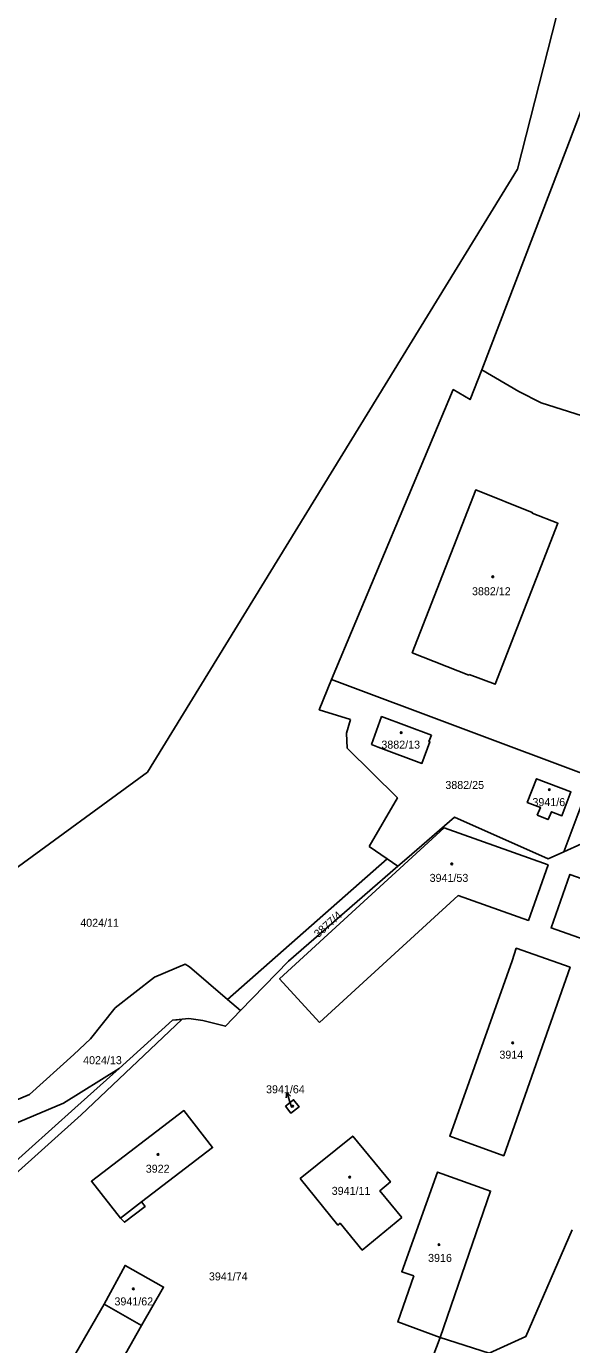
# Model space of a CAD drawing. Extents: x -869103 to -863415, y -1015889 to -1012477.
# Drawn here: x -867794.1 to -867678.3, y -1015226.4 to -1014946.4 of the extents above; entities that cross this region are included whole.
import ezdxf

# ---------------------------------------------------------------- set-up
doc = ezdxf.new("R2010")
doc.units = 0
for name, color, linetype in [('Hranice parcel', 7, 'Continuous'), ('Parcelní čísla', 7, 'Continuous'), ('Pop  PČ popisy', 7, 'Continuous'), ('Vnitřní kresba', 7, 'Continuous'), ('Věcná břemena k části', 7, 'Continuous'), ('Značky budov', 7, 'Continuous')]:
    doc.layers.add(name, color=color, linetype=linetype)

msp = doc.modelspace()

# ---------------------------------------------------------------- linework, layer by layer
at = {"layer": 'Hranice parcel'}
for p, q in [((-867676.93, -1015113.8), (-867679.95, -1015121.71)), ((-867721.27, -1015120.59), (-867717.5, -1015123.21)), ((-867717.5, -1015123.21), (-867751.43, -1015153.1)), ((-867715.22, -1015124.78), (-867717.5, -1015123.21)), ((-867751.43, -1015153.1), (-867748.65, -1015155.47)), ((-867784.09, -1015164.8), (-867780.55, -1015161.48)), ((-867777.62, -1015217.85), (-867794.51, -1015247.08)), ((-867769.66, -1015222.36), (-867777.62, -1015217.85)), ((-867791.95, -1015261.38), (-867769.66, -1015222.36))]:
    msp.add_line(p, q, dxfattribs=at)
for points in [[(-867913.57, -1015176.29), (-867898.58, -1015160.86), (-867862.02, -1015151.62), (-867842.75, -1015147.14), (-867797.63, -1015126.21), (-867768.42, -1015104.8), (-867689.81, -1014976.71), (-867665.79, -1014882.46), (-867665.49, -1014871.45)], [(-867644.49, -1014879.26), (-867645.96, -1014884.39), (-867679.28, -1014972.26), (-867697.36, -1015019.31)], [(-867697.36, -1015019.31), (-867699.86, -1015025.64), (-867703.45, -1015023.51), (-867729.33, -1015085.14)], [(-867697.36, -1015019.31), (-867689.47, -1015023.9), (-867684.78, -1015026.31), (-867635.62, -1015041.93)], [(-867700.06, -1015084.07), (-867694.55, -1015086.12), (-867681.18, -1015051.93), (-867686.66, -1015049.76), (-867686.66, -1015049.6), (-867698.66, -1015044.82), (-867712.15, -1015079.42), (-867700.13, -1015084.18), (-867700.06, -1015084.07)], [(-867729.33, -1015085.14), (-867731.91, -1015091.55), (-867725.25, -1015093.63)], [(-867729.33, -1015085.14), (-867673.9, -1015105.87), (-867676.93, -1015113.8)], [(-867725.25, -1015093.63), (-867726.1, -1015096.55), (-867725.96, -1015099.67), (-867715.31, -1015110.27), (-867721.27, -1015120.59)], [(-867708.09, -1015096.94), (-867718.67, -1015092.98), (-867720.8, -1015098.91), (-867719.4, -1015099.52), (-867710.08, -1015102.94), (-867708.39, -1015098.39), (-867708.6, -1015098.29), (-867708.09, -1015096.94)], [(-867685.58, -1015113.92), (-867683.28, -1015114.89), (-867682.58, -1015113.2), (-867680.33, -1015114.07), (-867678.42, -1015108.99), (-867685.75, -1015106.2), (-867687.7, -1015111.21), (-867684.93, -1015112.28), (-867685.58, -1015113.92)], [(-867715.22, -1015124.78), (-867713.33, -1015123.14), (-867703.18, -1015114.39), (-867683.29, -1015123.2), (-867679.95, -1015121.71)], [(-867731.84, -1015157.98), (-867740.33, -1015148.69), (-867705.37, -1015116.62), (-867683.3, -1015124.5), (-867687.47, -1015136.31), (-867702.42, -1015131.03), (-867731.84, -1015157.98)], [(-867673.06, -1015121.17), (-867676.21, -1015120.01), (-867679.95, -1015121.71)], [(-867748.65, -1015155.47), (-867738.43, -1015144.92), (-867715.22, -1015124.78)], [(-867636.54, -1015154.17), (-867682.66, -1015137.9), (-867678.65, -1015126.53), (-867632.51, -1015142.84), (-867636.54, -1015154.17)], [(-867690.95, -1015144.86), (-867690.04, -1015142.2), (-867678.61, -1015146.26), (-867692.7, -1015186.29), (-867704.18, -1015182.15), (-867700.07, -1015170.59), (-867690.95, -1015144.86)], [(-867780.55, -1015161.48), (-867775.27, -1015154.9), (-867766.9, -1015148.34), (-867760.43, -1015145.6), (-867759.5, -1015146.18), (-867751.43, -1015153.1)], [(-867815.04, -1015187.23), (-867786.23, -1015175.09), (-867774.4, -1015167.75), (-867763.08, -1015157.5), (-867759.59, -1015157.17), (-867756.67, -1015157.55), (-867751.85, -1015158.78), (-867748.65, -1015155.47)], [(-867816.86, -1015183.16), (-867793.46, -1015173.26), (-867784.09, -1015164.8)], [(-867739.1, -1015175.76), (-867737.37, -1015174.4), (-867736.21, -1015175.88), (-867737.93, -1015177.28), (-867739.1, -1015175.76)], [(-867769.65, -1015196.12), (-867768.92, -1015197.07), (-867773.28, -1015200.42), (-867774.15, -1015199.58), (-867780.31, -1015191.72), (-867760.66, -1015176.71), (-867754.57, -1015184.56), (-867769.65, -1015196.12)], [(-867714.33, -1015199.39), (-867722.78, -1015206.35), (-867727.49, -1015200.65), (-867727.96, -1015201.02), (-867735.96, -1015191.16), (-867724.8, -1015182.1), (-867716.8, -1015191.86), (-867719.02, -1015193.74), (-867714.33, -1015199.39)], [(-867711.84, -1015211.83), (-867714.38, -1015210.93), (-867706.78, -1015189.76), (-867695.49, -1015193.8), (-867706.19, -1015224.9), (-867715.23, -1015221.59), (-867711.84, -1015211.83)], [(-867678.14, -1015202.02), (-867687.98, -1015224.73), (-867695.77, -1015228.25), (-867706.19, -1015224.9), (-867715.01, -1015248.06)], [(-867777.62, -1015217.85), (-867773.16, -1015209.58), (-867765, -1015214.2), (-867769.66, -1015222.36)]]:
    msp.add_lwpolyline(points, dxfattribs=at)
at = {"layer": 'Pop  PČ popisy'}
for p, q in [((-867738.83, -1015172.87), (-867738.97, -1015173.98)), ((-867737.85, -1015175.71), (-867738.83, -1015172.87)), ((-867738.83, -1015172.87), (-867738.03, -1015173.66)), ((-867737.73, -1015176.06), (-867737.85, -1015175.71))]:
    msp.add_line(p, q, dxfattribs=at)
at = {"layer": 'Vnitřní kresba'}
msp.add_line((-867774.15, -1015199.58), (-867769.65, -1015196.12), dxfattribs=at)
at = {"layer": 'Věcná břemena k části'}
msp.add_lwpolyline([(-867797.25, -1015190.88), (-867782.5, -1015177.63), (-867761.14, -1015157.35), (-867763.08, -1015157.5), (-867774.4, -1015167.75), (-867783.86, -1015176.17), (-867798.53, -1015189.34)], dxfattribs=at)
at = {"layer": 'Značky budov'}
for centre in [(-867695.04, -1015063.29), (-867714.5, -1015096.41), (-867683.02, -1015108.52), (-867703.75, -1015124.28), (-867690.82, -1015162.31), (-867737.55, -1015175.76), (-867766.19, -1015186.02), (-867725.45, -1015190.84), (-867706.45, -1015205.18), (-867771.42, -1015214.58)]:
    msp.add_circle(centre, 0.175, dxfattribs=at)

# ---------------------------------------------------------------- texts
at = {"layer": 'Parcelní čísla'}
for s, p in [('3882/12', (-867699.45, -1015067.21)), ('3882/13', (-867718.71, -1015099.8)), ('3882/25', (-867705.11, -1015108.37)), ('3941/6', (-867686.61, -1015112.01)), ('3941/53', (-867708.45, -1015128.11)), ('4024/11', (-867782.69, -1015137.65)), ('4024/13', (-867782.08, -1015166.84)), ('3914', (-867693.63, -1015165.67)), ('3941/64', (-867743.21, -1015173.02)), ('3922', (-867768.77, -1015189.9)), ('3941/11', (-867729.26, -1015194.6)), ('3916', (-867708.78, -1015208.85)), ('3941/74', (-867755.35, -1015212.78)), ('3941/62', (-867775.42, -1015218.09))]:
    msp.add_text(s, height=1.7, dxfattribs=at).set_placement(p)
msp.add_text('3877/4', height=1.7, rotation=42, dxfattribs=at).set_placement((-867732.11, -1015140.09))

doc.saveas('drawing.dxf')
